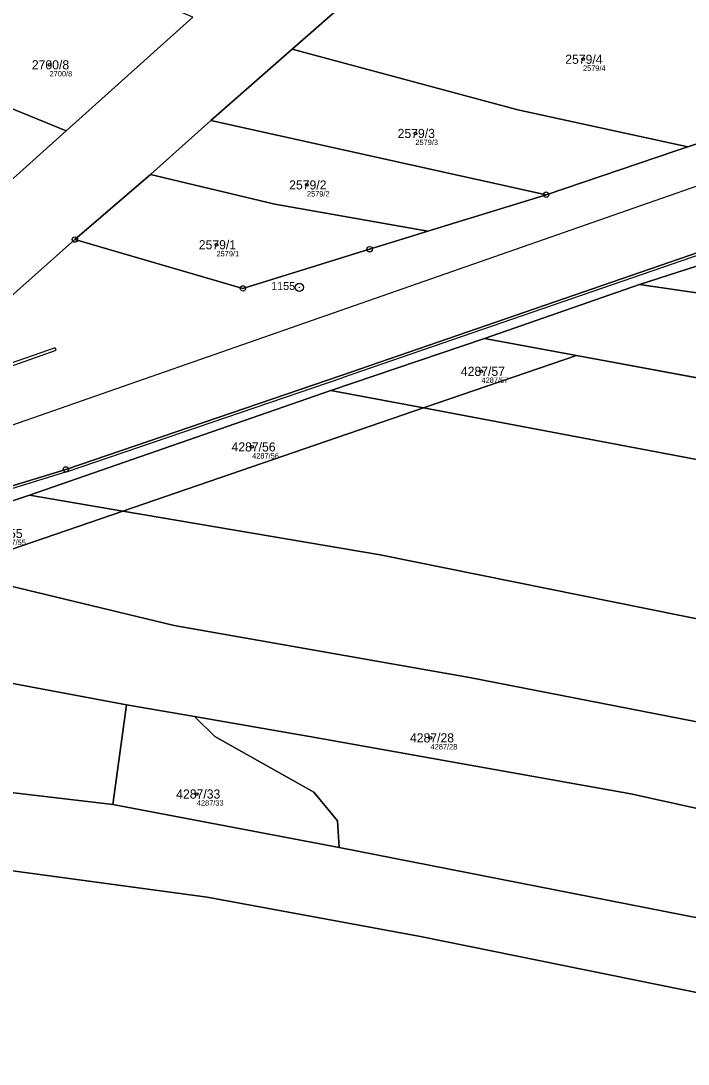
# Model space of a CAD drawing. Extents: x -739214 to -733252, y -1147612 to -1142842.
# Drawn here: x -737742.2 to -737617.8, y -1146463.6 to -1146269.3 of the extents above; entities that cross this region are included whole.
import ezdxf

# ---------------------------------------------------------------- set-up
doc = ezdxf.new("R2010")
doc.units = 0
for name, color, linetype in [('Definiční body', 7, 'Continuous'), ('Hranice parcel', 7, 'Continuous'), ('Parcelní čísla', 7, 'Continuous'), ('Polygon parcely', 7, 'Continuous'), ('Poz předměty', 7, 'Continuous'), ('Vnitřní kresba', 7, 'Continuous'), ('Věcná břemena k části', 7, 'Continuous'), ('Značky bodu BP', 7, 'Continuous')]:
    doc.layers.add(name, color=color, linetype=linetype)

msp = doc.modelspace()

# ---------------------------------------------------------------- linework, layer by layer
at = {"layer": 'Definiční body'}
for centre in [(-737736.81, -1146277.44), (-737637.36, -1146276.41), (-737668.61, -1146290.23), (-737688.83, -1146299.82), (-737705.69, -1146310.97), (-737656.29, -1146334.55), (-737699.05, -1146348.64), (-737665.78, -1146402.85), (-737709.36, -1146413.32)]:
    msp.add_circle(centre, 0.25, dxfattribs=at)
at = {"layer": 'Hranice parcel'}
for p, q in [((-737691.58, -1146274.5), (-737668.6, -1146254.32)), ((-737710.1, -1146268.57), (-737733.73, -1146289.74)), ((-737706.76, -1146287.82), (-737691.58, -1146274.5)), ((-737718.02, -1146297.86), (-737706.76, -1146287.82)), ((-737644.24, -1146301.64), (-737706.76, -1146287.82)), ((-737733.73, -1146289.74), (-737746.11, -1146300.83)), ((-737732.08, -1146310), (-737718.02, -1146297.86)), ((-737666.26, -1146308.44), (-737644.24, -1146301.64)), ((-737626.81, -1146318.35), (-737600.2, -1146309.78)), ((-737655.7, -1146328.44), (-737626.81, -1146318.35)), ((-737608.92, -1146321.01), (-737626.81, -1146318.35)), ((-737684.38, -1146338.1), (-737655.7, -1146328.44)), ((-737655.7, -1146328.44), (-737638.58, -1146331.61)), ((-737638.58, -1146331.61), (-737667.08, -1146341.37)), ((-737568.61, -1146344.56), (-737638.58, -1146331.61)), ((-737740.56, -1146357.63), (-737684.38, -1146338.1)), ((-737667.08, -1146341.37), (-737684.38, -1146338.1)), ((-737667.08, -1146341.37), (-737723.18, -1146360.59)), ((-737770.07, -1146367.38), (-737740.56, -1146357.63)), ((-737723.18, -1146360.59), (-737740.56, -1146357.63)), ((-737675.19, -1146368.77), (-737723.18, -1146360.59)), ((-737724.99, -1146415.27), (-737722.45, -1146396.68)), ((-737722.45, -1146396.68), (-737709.82, -1146398.88)), ((-737682.84, -1146423.31), (-737724.99, -1146415.27))]:
    msp.add_line(p, q, dxfattribs=at)
for points in [[(-737617.8, -1146292.73), (-737649.5, -1146285.81), (-737691.58, -1146274.5)], [(-737617.8, -1146292.73), (-737569.74, -1146276.46), (-737568.28, -1146276.01)], [(-737733.73, -1146289.74), (-737752.93, -1146281.9), (-737767.62, -1146277.48)], [(-737541.62, -1146282.04), (-737556.86, -1146290), (-737606.78, -1146309.22), (-737682.42, -1146335.31), (-737733.78, -1146352.83), (-737782.04, -1146367.55), (-737790.08, -1146369.77), (-737794.61, -1146377.89)], [(-737644.24, -1146301.64), (-737620.08, -1146293.5), (-737617.8, -1146292.73)], [(-737666.26, -1146308.44), (-737694.79, -1146303.42), (-737718.02, -1146297.86)], [(-737770.76, -1146344.17), (-737757.42, -1146339.15), (-737761.18, -1146335.83), (-737732.08, -1146310)], [(-737732.08, -1146310), (-737700.76, -1146319.1), (-737677.14, -1146311.8), (-737670.86, -1146309.86), (-737666.26, -1146308.44)], [(-737287.79, -1146416.77), (-737322.93, -1146403.74), (-737343.78, -1146398.57), (-737380.22, -1146391.77), (-737430.66, -1146385.29), (-737434.22, -1146389.99), (-737482.32, -1146380.43), (-737566.58, -1146360.39), (-737667.08, -1146341.37)], [(-737723.18, -1146360.59), (-737746.21, -1146368.48), (-737755.42, -1146371.8)], [(-737300.2, -1146442.05), (-737343.52, -1146430.23), (-737371.91, -1146423.94), (-737396.69, -1146421.03), (-737448.36, -1146412.93), (-737497.86, -1146404.53), (-737562.89, -1146391.43), (-737675.19, -1146368.77)], [(-737551.77, -1146412.44), (-737658.53, -1146391.6), (-737713.59, -1146381.89), (-737754.68, -1146372.02)], [(-737765.25, -1146389.72), (-737743.32, -1146392.8), (-737722.45, -1146396.68)], [(-737553.62, -1146429.82), (-737628.45, -1146413.3), (-737687.3, -1146402.8), (-737709.82, -1146398.88)], [(-737709.82, -1146398.88), (-737706, -1146402.57), (-737687.54, -1146412.94), (-737683.16, -1146418.29), (-737682.84, -1146423.31)], [(-737724.99, -1146415.27), (-737745.59, -1146412.86), (-737765.12, -1146410.86), (-737790, -1146406.44), (-737803.48, -1146402.77)], [(-737331.59, -1146506.62), (-737376.05, -1146494.4), (-737398.38, -1146490.12), (-737436.24, -1146484.9), (-737462.76, -1146481.83), (-737505.69, -1146475.14), (-737536.46, -1146468.45), (-737570.21, -1146459.63), (-737667.64, -1146439.85), (-737707.45, -1146432.51), (-737784.63, -1146422.07), (-737811.81, -1146416.45)], [(-737325.8, -1146493.26), (-737339.95, -1146487.88), (-737377.69, -1146478.49), (-737407.26, -1146472.99), (-737482.6, -1146463.82), (-737506.43, -1146460.17), (-737524.28, -1146456.31), (-737552.04, -1146450.34), (-737601.76, -1146439.15), (-737682.84, -1146423.31)]]:
    msp.add_lwpolyline(points, dxfattribs=at)
at = {"layer": 'Polygon parcely'}
for points in [[(-737851.76, -1146395.5), (-737849.12, -1146394.96), (-737832.65, -1146391.58), (-737831.08, -1146399.42), (-737824.64, -1146410.65), (-737820.22, -1146417), (-737815.02, -1146410.14), (-737806.64, -1146399.5), (-737794.61, -1146377.89), (-737790.08, -1146369.77), (-737782.04, -1146367.55), (-737733.78, -1146352.83), (-737682.42, -1146335.31), (-737606.78, -1146309.22), (-737556.86, -1146290), (-737541.62, -1146282.04), (-737519.96, -1146274.64), (-737515.86, -1146273.22), (-737508.96, -1146270.82), (-737487.35, -1146263.31), (-737469.84, -1146257.23), (-737448.4, -1146249.68), (-737443.72, -1146247.99)], [(-737761.18, -1146335.83), (-737732.08, -1146310), (-737718.02, -1146297.86), (-737706.76, -1146287.82), (-737691.58, -1146274.5), (-737668.6, -1146254.32)], [(-737710.1, -1146268.57), (-737733.73, -1146289.74), (-737746.11, -1146300.83)], [(-737569.74, -1146276.46), (-737617.8, -1146292.73), (-737620.08, -1146293.5), (-737644.24, -1146301.64), (-737666.26, -1146308.44), (-737670.86, -1146309.86), (-737677.14, -1146311.8), (-737700.76, -1146319.1), (-737732.08, -1146310), (-737761.18, -1146335.83)], [(-737601.76, -1146439.15), (-737682.84, -1146423.31), (-737724.99, -1146415.27), (-737745.59, -1146412.86), (-737765.12, -1146410.86), (-737790, -1146406.44), (-737803.48, -1146402.77), (-737811.81, -1146416.45), (-737784.63, -1146422.07), (-737707.45, -1146432.51), (-737667.64, -1146439.85), (-737570.21, -1146459.63)], [(-737570.21, -1146459.63), (-737667.64, -1146439.85), (-737707.45, -1146432.51), (-737784.63, -1146422.07), (-737811.81, -1146416.45), (-737811.89, -1146427.69), (-737782.68, -1146464.89), (-737781.39, -1146466.64), (-737745.1, -1146471.04), (-737711.25, -1146476.55), (-737674.41, -1146483.99), (-737637.16, -1146490.47), (-737547.67, -1146510.69)]]:
    msp.add_lwpolyline(points, dxfattribs=at)
for points in [[(-737568.28, -1146276.01), (-737617.09, -1146264.29), (-737668.6, -1146254.32), (-737691.58, -1146274.5), (-737649.5, -1146285.81), (-737617.8, -1146292.73), (-737569.74, -1146276.46)], [(-737710.1, -1146268.57), (-737737.91, -1146256.92), (-737747.14, -1146262.65), (-737767.62, -1146277.48), (-737752.93, -1146281.9), (-737733.73, -1146289.74)], [(-737620.08, -1146293.5), (-737617.8, -1146292.73), (-737649.5, -1146285.81), (-737691.58, -1146274.5), (-737706.76, -1146287.82), (-737644.24, -1146301.64)], [(-737752.93, -1146281.9), (-737767.62, -1146277.48), (-737780.99, -1146287.16), (-737746.11, -1146300.83), (-737733.73, -1146289.74)], [(-737684.38, -1146338.1), (-737655.7, -1146328.44), (-737626.81, -1146318.35), (-737600.2, -1146309.78), (-737577.46, -1146301.76), (-737556.74, -1146294.43), (-737552.17, -1146291.76), (-737537.24, -1146283.04), (-737541.62, -1146282.04), (-737556.86, -1146290), (-737606.78, -1146309.22), (-737682.42, -1146335.31), (-737733.78, -1146352.83), (-737782.04, -1146367.55), (-737790.08, -1146369.77), (-737794.61, -1146377.89), (-737787.15, -1146375.94), (-737785.86, -1146373.83), (-737770.07, -1146367.38), (-737740.56, -1146357.63)], [(-737644.24, -1146301.64), (-737706.76, -1146287.82), (-737718.02, -1146297.86), (-737694.79, -1146303.42), (-737666.26, -1146308.44)], [(-737700.76, -1146319.1), (-737677.14, -1146311.8), (-737670.86, -1146309.86), (-737666.26, -1146308.44), (-737694.79, -1146303.42), (-737718.02, -1146297.86), (-737732.08, -1146310)], [(-737585.61, -1146313.17), (-737600.2, -1146309.78), (-737626.81, -1146318.35), (-737608.92, -1146321.01), (-737608.13, -1146321.18), (-737601.84, -1146319.03)], [(-737638.58, -1146331.61), (-737568.61, -1146344.56), (-737542.65, -1146350.63), (-737495.03, -1146362.12), (-737484.93, -1146349), (-737537.75, -1146336.31), (-737608.13, -1146321.18), (-737608.92, -1146321.01), (-737626.81, -1146318.35), (-737655.7, -1146328.44)], [(-737655.7, -1146328.44), (-737684.38, -1146338.1), (-737667.08, -1146341.37), (-737638.58, -1146331.61)], [(-737568.61, -1146344.56), (-737638.58, -1146331.61), (-737667.08, -1146341.37), (-737566.58, -1146360.39), (-737482.32, -1146380.43), (-737434.22, -1146389.99), (-737430.66, -1146385.29), (-737380.22, -1146391.77), (-737343.78, -1146398.57), (-737322.93, -1146403.74), (-737287.79, -1146416.77), (-737282.74, -1146406.49), (-737319.69, -1146389.97), (-737378.8, -1146377.66), (-737426.58, -1146371.02), (-737428.85, -1146376.36), (-737464.36, -1146369.08), (-737495.03, -1146362.12), (-737542.65, -1146350.63)], [(-737667.08, -1146341.37), (-737684.38, -1146338.1), (-737740.56, -1146357.63), (-737723.18, -1146360.59)], [(-737434.22, -1146389.99), (-737482.32, -1146380.43), (-737566.58, -1146360.39), (-737667.08, -1146341.37), (-737723.18, -1146360.59), (-737675.19, -1146368.77), (-737562.89, -1146391.43), (-737497.86, -1146404.53), (-737448.36, -1146412.93), (-737396.69, -1146421.03), (-737371.91, -1146423.94), (-737343.52, -1146430.23), (-737300.2, -1146442.05), (-737287.79, -1146416.77), (-737322.93, -1146403.74), (-737343.78, -1146398.57), (-737380.22, -1146391.77), (-737430.66, -1146385.29)], [(-737723.18, -1146360.59), (-737740.56, -1146357.63), (-737770.07, -1146367.38), (-737755.42, -1146371.8), (-737746.21, -1146368.48)], [(-737396.69, -1146421.03), (-737448.36, -1146412.93), (-737497.86, -1146404.53), (-737562.89, -1146391.43), (-737675.19, -1146368.77), (-737723.18, -1146360.59), (-737746.21, -1146368.48), (-737755.42, -1146371.8), (-737754.68, -1146372.02), (-737713.59, -1146381.89), (-737658.53, -1146391.6), (-737551.77, -1146412.44), (-737511.77, -1146420.7), (-737456.17, -1146431.21), (-737379.73, -1146442.87), (-737361.98, -1146446.1), (-737309.41, -1146460.82), (-737300.2, -1146442.05), (-737343.52, -1146430.23), (-737371.91, -1146423.94)], [(-737755.42, -1146371.8), (-737760.88, -1146373.76), (-737786.78, -1146383.56), (-737765.25, -1146389.72), (-737743.32, -1146392.8), (-737722.45, -1146396.68), (-737709.82, -1146398.88), (-737687.3, -1146402.8), (-737628.45, -1146413.3), (-737553.62, -1146429.82), (-737551.77, -1146412.44), (-737658.53, -1146391.6), (-737713.59, -1146381.89), (-737754.68, -1146372.02)], [(-737786.78, -1146383.56), (-737791.04, -1146382.34), (-737803.48, -1146402.77), (-737790, -1146406.44), (-737765.12, -1146410.86), (-737745.59, -1146412.86), (-737724.99, -1146415.27), (-737722.45, -1146396.68), (-737743.32, -1146392.8), (-737765.25, -1146389.72)], [(-737724.99, -1146415.27), (-737682.84, -1146423.31), (-737683.16, -1146418.29), (-737687.54, -1146412.94), (-737706, -1146402.57), (-737709.82, -1146398.88), (-737722.45, -1146396.68)], [(-737370.94, -1146459.42), (-737397.67, -1146455.63), (-737483.28, -1146442.41), (-737528.85, -1146434.41), (-737553.62, -1146429.82), (-737628.45, -1146413.3), (-737687.3, -1146402.8), (-737709.82, -1146398.88), (-737706, -1146402.57), (-737687.54, -1146412.94), (-737683.16, -1146418.29), (-737682.84, -1146423.31), (-737601.76, -1146439.15), (-737552.04, -1146450.34), (-737524.28, -1146456.31), (-737506.43, -1146460.17), (-737482.6, -1146463.82), (-737407.26, -1146472.99), (-737377.69, -1146478.49), (-737339.95, -1146487.88), (-737325.8, -1146493.26), (-737325.47, -1146492.5), (-737316.11, -1146474.24)]]:
    msp.add_lwpolyline(points, close=True, dxfattribs=at)
at = {"layer": 'Poz předměty'}
msp.add_line((-738196.39, -1146502.42), (-736812.26, -1146019.61), dxfattribs=at)
at = {"layer": 'Vnitřní kresba'}
for p, q in [((-737606.6, -1146309.69), (-737682.26, -1146335.78)), ((-737733.63, -1146353.31), (-737682.26, -1146335.78)), ((-737733.63, -1146353.31), (-737781.92, -1146368.03))]:
    msp.add_line(p, q, dxfattribs=at)
at = {"layer": 'Věcná břemena k části'}
msp.add_lwpolyline([(-737745.21, -1146334.03), (-737735.6, -1146330.64), (-737735.77, -1146330.17), (-737745.37, -1146333.56), (-737758.4, -1146338.29), (-737757.97, -1146338.66)], close=True, dxfattribs=at)
at = {"layer": 'Značky bodu BP'}
for centre, radius in [((-737644.24, -1146301.64), 0.5), ((-737644.24, -1146301.64), 0.0303), ((-737732.08, -1146310), 0.5), ((-737732.08, -1146310), 0.0303), ((-737677.14, -1146311.8), 0.5), ((-737677.14, -1146311.8), 0.0303), ((-737700.76, -1146319.1), 0.5), ((-737700.76, -1146319.1), 0.0303), ((-737690.25, -1146318.91), 0.75), ((-737690.25, -1146318.91), 0.03), ((-737733.78, -1146352.83), 0.5), ((-737733.78, -1146352.83), 0.0303)]:
    msp.add_circle(centre, radius, dxfattribs=at)

# ---------------------------------------------------------------- texts
at = {"layer": 'Definiční body'}
for s, p in [('2700/8', (-737736.81, -1146279.6)), ('2579/4', (-737637.36, -1146278.57)), ('2579/3', (-737668.61, -1146292.39)), ('2579/2', (-737688.83, -1146301.98)), ('2579/1', (-737705.69, -1146313.13)), ('4287/57', (-737656.29, -1146336.71)), ('4287/56', (-737699.05, -1146350.8)), ('4287/55', (-737746.22, -1146366.93)), ('4287/28', (-737665.78, -1146405.01)), ('4287/33', (-737709.36, -1146415.48))]:
    msp.add_text(s, height=1, dxfattribs=at).set_placement(p)
at = {"layer": 'Parcelní čísla'}
for s, p in [('2700/8', (-737740.11, -1146278.29)), ('2579/4', (-737640.67, -1146277.26)), ('2579/3', (-737671.92, -1146291.08)), ('2579/2', (-737692.14, -1146300.67)), ('2579/1', (-737708.99, -1146311.82)), ('4287/57', (-737660.13, -1146335.4)), ('4287/56', (-737702.89, -1146349.49)), ('4287/55', (-737750.06, -1146365.62)), ('4287/28', (-737669.62, -1146403.7)), ('4287/33', (-737713.2, -1146414.17))]:
    msp.add_text(s, height=1.7, dxfattribs=at).set_placement(p)
at = {"layer": 'Značky bodu BP'}
msp.add_text('1155', height=1.5, dxfattribs=at).set_placement((-737695.5, -1146319.41))

doc.saveas('drawing.dxf')
